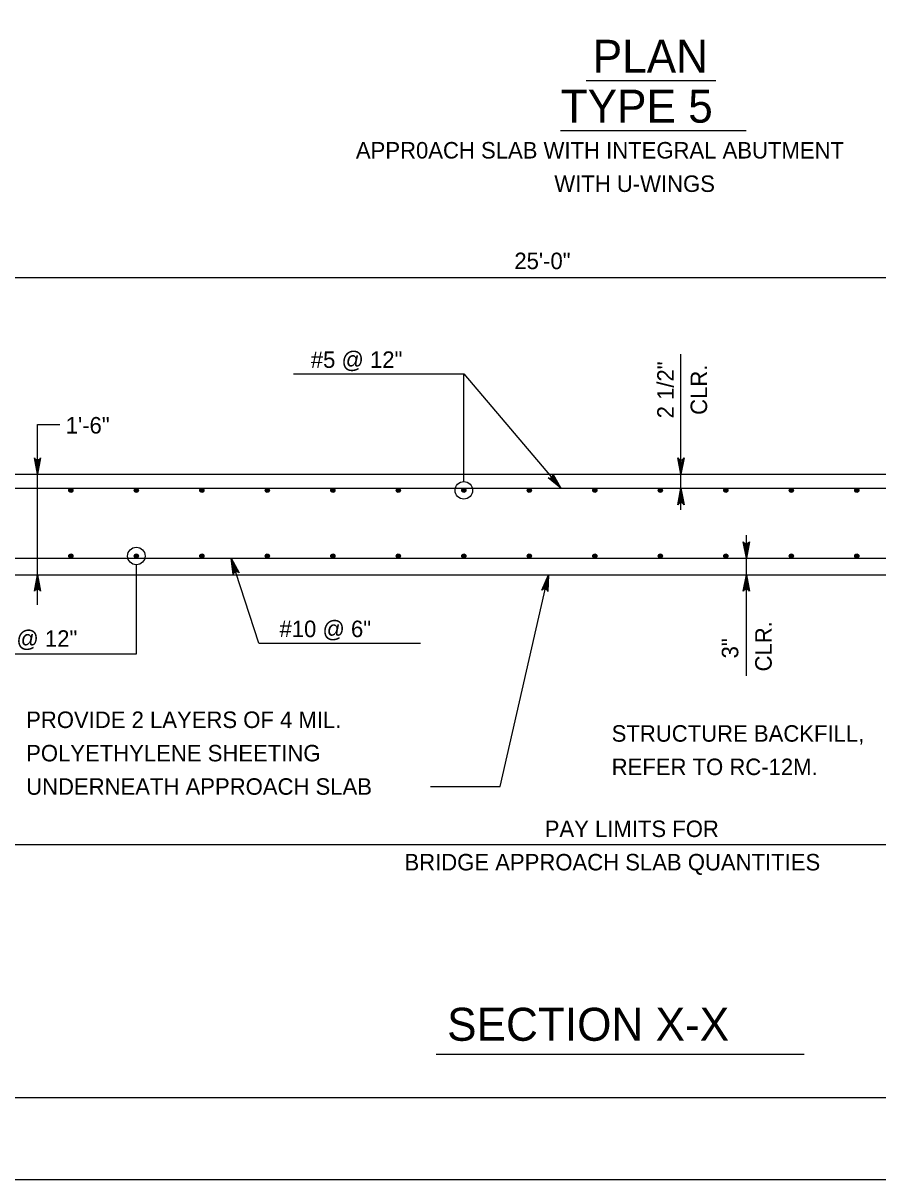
# Model space of a CAD drawing. Extents: x 636530 to 644067, y 294168 to 299122.
# Drawn here: x 640011.6 to 640166.9, y 294168.5 to 294378.8 of the extents above; entities that cross this region are included whole.
import ezdxf

# ---------------------------------------------------------------- set-up
doc = ezdxf.new("R2010")
doc.units = 0
doc.layers.add('1', color=7, linetype='Continuous')
doc.layers.add('PLT-BNDY', color=7, linetype='Continuous')

msp = doc.modelspace()

# ---------------------------------------------------------------- linework, layer by layer
at = {"layer": '1'}
for p, q in [((640113.92, 294368.39), (640137.49, 294368.39)), ((640109.25, 294359.32), (640142.97, 294359.32)), ((639956.57, 294332.56), (640261.37, 294332.56)), ((640131.13, 294290.32), (640131.13, 294318.66)), ((640060.69, 294315.09), (640091.66, 294315.09)), ((640091.66, 294315.09), (640109.32, 294294.25)), ((640091.66, 294295.47), (640091.66, 294315.09)), ((640014.17, 294273.05), (640014.17, 294305.83)), ((640014.17, 294305.83), (640018.2, 294305.83)), ((639956.98, 294296.79), (640327.27, 294296.79)), ((639994.73, 294294.25), (640224.29, 294294.25)), ((640091.66, 294293.87), (640091.66, 294293.87)), ((640143.02, 294260.15), (640143.02, 294285.72)), ((640032.13, 294281.93), (640032.13, 294281.93)), ((639994.73, 294281.55), (640224.29, 294281.55)), ((640032.13, 294264.14), (640032.13, 294280.33)), ((640054.42, 294266.1), (640049.37, 294281.55)), ((639956.57, 294278.5), (640261.37, 294278.5)), ((640098.25, 294240.01), (640107.04, 294278.5)), ((640054.42, 294266.1), (640083.79, 294266.1)), ((640002.05, 294264.14), (640032.13, 294264.14)), ((640085.61, 294240.01), (640098.25, 294240.01)), ((639956.57, 294229.45), (640293.81, 294229.45)), ((640086.64, 294191.36), (640153.54, 294191.36)), ((639887.78, 294183.48), (640673.78, 294183.48))]:
    msp.add_line(p, q, dxfattribs=at)
for points in [[(640014.17, 294296.79), (640013.61, 294299.77), (640013.69, 294299.65), (640013.77, 294299.54), (640013.87, 294299.48), (640013.97, 294299.42), (640014.07, 294299.4), (640014.17, 294299.39), (640014.27, 294299.4), (640014.37, 294299.42), (640014.47, 294299.48), (640014.57, 294299.54), (640014.65, 294299.65), (640014.73, 294299.77), (640014.17, 294296.79), (640014.65, 294299.65), (640014.57, 294299.54), (640014.17, 294296.79), (640014.47, 294299.48), (640014.37, 294299.42), (640014.17, 294296.79), (640014.27, 294299.4), (640014.17, 294299.39), (640014.17, 294296.79), (640014.07, 294299.4), (640013.97, 294299.42), (640014.17, 294296.79), (640013.87, 294299.48), (640013.77, 294299.54), (640014.17, 294296.79), (640013.69, 294299.65)], [(640131.13, 294296.79), (640130.57, 294299.77), (640130.73, 294299.54), (640130.93, 294299.42), (640131.13, 294299.39), (640131.33, 294299.42), (640131.53, 294299.54), (640131.69, 294299.77), (640131.13, 294296.79), (640131.53, 294299.54), (640131.33, 294299.42), (640131.13, 294296.79), (640131.13, 294299.39), (640130.93, 294299.42), (640131.13, 294296.79), (640130.73, 294299.54)], [(640109.32, 294294.25), (640106.96, 294296.16), (640107.23, 294296.09), (640107.46, 294296.13), (640107.64, 294296.23), (640107.77, 294296.39), (640107.84, 294296.61), (640107.81, 294296.88), (640109.32, 294294.25), (640107.84, 294296.61), (640107.77, 294296.39), (640109.32, 294294.25), (640107.64, 294296.23), (640107.46, 294296.13), (640109.32, 294294.25), (640107.23, 294296.09)], [(640131.13, 294294.25), (640131.69, 294291.26), (640131.53, 294291.49), (640131.33, 294291.61), (640131.13, 294291.65), (640130.93, 294291.61), (640130.73, 294291.49), (640130.57, 294291.26), (640131.13, 294294.25), (640130.73, 294291.49), (640130.93, 294291.61), (640131.13, 294294.25), (640131.13, 294291.65), (640131.33, 294291.61), (640131.13, 294294.25), (640131.53, 294291.49)], [(640143.02, 294281.55), (640142.46, 294284.53), (640142.62, 294284.3), (640142.82, 294284.18), (640143.02, 294284.15), (640143.22, 294284.18), (640143.42, 294284.3), (640143.58, 294284.53), (640143.02, 294281.55), (640143.42, 294284.3), (640143.22, 294284.18), (640143.02, 294281.55), (640143.02, 294284.15), (640142.82, 294284.18), (640143.02, 294281.55), (640142.62, 294284.3)], [(640049.37, 294281.55), (640050.83, 294278.89), (640050.72, 294278.97), (640050.6, 294279.05), (640050.49, 294279.08), (640050.38, 294279.1), (640050.28, 294279.09), (640050.18, 294279.08), (640050.09, 294279.03), (640050, 294278.98), (640049.92, 294278.89), (640049.84, 294278.81), (640049.8, 294278.67), (640049.76, 294278.54), (640049.37, 294281.55), (640049.8, 294278.67), (640049.84, 294278.81), (640049.37, 294281.55), (640049.92, 294278.89), (640050, 294278.98), (640049.37, 294281.55), (640050.09, 294279.03), (640050.18, 294279.08), (640049.37, 294281.55), (640050.28, 294279.09), (640050.38, 294279.1), (640049.37, 294281.55), (640050.49, 294279.08), (640050.6, 294279.05), (640049.37, 294281.55), (640050.72, 294278.97)], [(640014.17, 294278.5), (640014.73, 294275.52), (640014.65, 294275.63), (640014.57, 294275.75), (640014.47, 294275.8), (640014.37, 294275.86), (640014.27, 294275.88), (640014.17, 294275.9), (640014.07, 294275.88), (640013.97, 294275.86), (640013.87, 294275.8), (640013.77, 294275.75), (640013.69, 294275.63), (640013.61, 294275.52), (640014.17, 294278.5), (640013.69, 294275.63), (640013.77, 294275.75), (640014.17, 294278.5), (640013.87, 294275.8), (640013.97, 294275.86), (640014.17, 294278.5), (640014.07, 294275.88), (640014.17, 294275.9), (640014.17, 294278.5), (640014.27, 294275.88), (640014.37, 294275.86), (640014.17, 294278.5), (640014.47, 294275.8), (640014.57, 294275.75), (640014.17, 294278.5), (640014.65, 294275.63)], [(640107.04, 294278.5), (640106.92, 294275.47), (640106.87, 294275.6), (640106.82, 294275.73), (640106.74, 294275.81), (640106.65, 294275.89), (640106.56, 294275.92), (640106.46, 294275.96), (640106.36, 294275.97), (640106.26, 294275.97), (640106.15, 294275.94), (640106.04, 294275.9), (640105.94, 294275.81), (640105.83, 294275.72), (640107.04, 294278.5), (640105.94, 294275.81), (640106.04, 294275.9), (640107.04, 294278.5), (640106.15, 294275.94), (640106.26, 294275.97), (640107.04, 294278.5), (640106.36, 294275.97), (640106.46, 294275.96), (640107.04, 294278.5), (640106.56, 294275.92), (640106.65, 294275.89), (640107.04, 294278.5), (640106.74, 294275.81), (640106.82, 294275.73), (640107.04, 294278.5), (640106.87, 294275.6)], [(640143.02, 294278.5), (640143.58, 294275.52), (640143.42, 294275.75), (640143.22, 294275.86), (640143.02, 294275.9), (640142.82, 294275.86), (640142.62, 294275.75), (640142.46, 294275.52), (640143.02, 294278.5), (640142.62, 294275.75), (640142.82, 294275.86), (640143.02, 294278.5), (640143.02, 294275.9), (640143.22, 294275.86), (640143.02, 294278.5), (640143.42, 294275.75)]]:
    msp.add_lwpolyline(points, dxfattribs=at)
for centre, radius in [((640091.66, 294293.87), 1.6), ((640020.23, 294293.87), 0.381), ((640020.23, 294293.87), 0.286), ((640020.23, 294293.87), 0.19), ((640020.23, 294293.87), 0.0952), ((640032.13, 294293.87), 0.381), ((640032.13, 294293.87), 0.286), ((640032.13, 294293.87), 0.19), ((640032.13, 294293.87), 0.0952), ((640044.04, 294293.87), 0.381), ((640044.04, 294293.87), 0.286), ((640044.04, 294293.87), 0.19), ((640044.04, 294293.87), 0.0952), ((640055.94, 294293.87), 0.381), ((640055.94, 294293.87), 0.286), ((640055.94, 294293.87), 0.19), ((640055.94, 294293.87), 0.0952), ((640067.85, 294293.87), 0.381), ((640067.85, 294293.87), 0.286), ((640067.85, 294293.87), 0.19), ((640067.85, 294293.87), 0.0952), ((640079.75, 294293.87), 0.381), ((640079.75, 294293.87), 0.286), ((640079.75, 294293.87), 0.19), ((640079.75, 294293.87), 0.0952), ((640091.66, 294293.87), 0.381), ((640091.66, 294293.87), 0.286), ((640091.66, 294293.87), 0.19), ((640091.66, 294293.87), 0.0952), ((640103.56, 294293.87), 0.381), ((640103.56, 294293.87), 0.286), ((640103.56, 294293.87), 0.19), ((640103.56, 294293.87), 0.0952), ((640115.47, 294293.87), 0.381), ((640115.47, 294293.87), 0.286), ((640115.47, 294293.87), 0.19), ((640115.47, 294293.87), 0.0952), ((640127.38, 294293.87), 0.381), ((640127.38, 294293.87), 0.286), ((640127.38, 294293.87), 0.19), ((640127.38, 294293.87), 0.0952), ((640139.28, 294293.87), 0.381), ((640139.28, 294293.87), 0.286), ((640139.28, 294293.87), 0.19), ((640139.28, 294293.87), 0.0952), ((640151.19, 294293.87), 0.381), ((640151.19, 294293.87), 0.286), ((640151.19, 294293.87), 0.19), ((640151.19, 294293.87), 0.0952), ((640163.09, 294293.87), 0.381), ((640163.09, 294293.87), 0.286), ((640163.09, 294293.87), 0.19), ((640163.09, 294293.87), 0.0952), ((640020.23, 294281.93), 0.381), ((640020.23, 294281.93), 0.286), ((640020.23, 294281.93), 0.19), ((640020.23, 294281.93), 0.0952), ((640032.13, 294281.93), 1.6), ((640032.13, 294281.93), 0.381), ((640032.13, 294281.93), 0.286), ((640032.13, 294281.93), 0.19), ((640032.13, 294281.93), 0.0952), ((640044.04, 294281.93), 0.381), ((640044.04, 294281.93), 0.286), ((640044.04, 294281.93), 0.19), ((640044.04, 294281.93), 0.0952), ((640055.94, 294281.93), 0.381), ((640055.94, 294281.93), 0.286), ((640055.94, 294281.93), 0.19), ((640055.94, 294281.93), 0.0952), ((640067.85, 294281.93), 0.381), ((640067.85, 294281.93), 0.286), ((640067.85, 294281.93), 0.19), ((640067.85, 294281.93), 0.0952), ((640079.75, 294281.93), 0.381), ((640079.75, 294281.93), 0.286), ((640079.75, 294281.93), 0.19), ((640079.75, 294281.93), 0.0952), ((640091.66, 294281.93), 0.381), ((640091.66, 294281.93), 0.286), ((640091.66, 294281.93), 0.19), ((640091.66, 294281.93), 0.0952), ((640103.56, 294281.93), 0.381), ((640103.56, 294281.93), 0.286), ((640103.56, 294281.93), 0.19), ((640103.56, 294281.93), 0.0952), ((640115.47, 294281.93), 0.381), ((640115.47, 294281.93), 0.286), ((640115.47, 294281.93), 0.19), ((640115.47, 294281.93), 0.0952), ((640127.38, 294281.93), 0.381), ((640127.38, 294281.93), 0.286), ((640127.38, 294281.93), 0.19), ((640127.38, 294281.93), 0.0952), ((640139.28, 294281.93), 0.381), ((640139.28, 294281.93), 0.286), ((640139.28, 294281.93), 0.19), ((640139.28, 294281.93), 0.0952), ((640151.19, 294281.93), 0.381), ((640151.19, 294281.93), 0.286), ((640151.19, 294281.93), 0.19), ((640151.19, 294281.93), 0.0952), ((640163.09, 294281.93), 0.381), ((640163.09, 294281.93), 0.286), ((640163.09, 294281.93), 0.19), ((640163.09, 294281.93), 0.0952)]:
    msp.add_circle(centre, radius, dxfattribs=at)
at = {"layer": 'PLT-BNDY'}
msp.add_lwpolyline([(639847.78, 294762.48), (640688.78, 294762.48), (640688.78, 294168.48), (639847.78, 294168.48)], close=True, dxfattribs=at)

# ---------------------------------------------------------------- texts
at = {"layer": '1'}
for s, height, p in [('PLAN', 6, (640115.09, 294369.81)), ('TYPE 5', 6, (640109.26, 294360.74)), ('APPR0ACH SLAB WITH INTEGRAL ABUTMENT', 3, (640072.04, 294354.22)), ('WITH U-WINGS', 3, (640108.11, 294348.14)), ('25\'-0"', 3, (640100.84, 294334.1)), ('#5 @ 12"', 3, (640063.84, 294316.14)), ('1\'-6"', 3, (640019.29, 294304.21)), ('#10 @ 6"', 3, (640058.15, 294267.18)), ('#7 @ 12"', 3, (640004.75, 294265.42)), ('PROVIDE 2 LAYERS OF 4 MIL.', 3, (640012.1, 294250.65)), ('STRUCTURE BACKFILL,', 3, (640118.53, 294248.16)), ('POLYETHYLENE SHEETING', 3, (640012.1, 294244.58)), ('REFER TO RC-12M.', 3, (640118.53, 294242.09)), ('UNDERNEATH APPROACH SLAB', 3, (640012.1, 294238.51)), ('PAY LIMITS FOR', 3, (640106.36, 294230.82)), ('BRIDGE APPROACH SLAB QUANTITIES', 3, (640080.87, 294224.75)), ('SECTION X-X', 6, (640088.62, 294193.77))]:
    msp.add_text(s, height=height, dxfattribs=at).set_placement(p)
for s, p in [('2 1/2"', (640129.81, 294306.97)), ('CLR.', (640135.88, 294307.6)), ('CLR.', (640147.62, 294260.94)), ('3"', (640141.55, 294263.31))]:
    msp.add_text(s, height=3, rotation=90, dxfattribs=at).set_placement(p)

doc.saveas('drawing.dxf')
